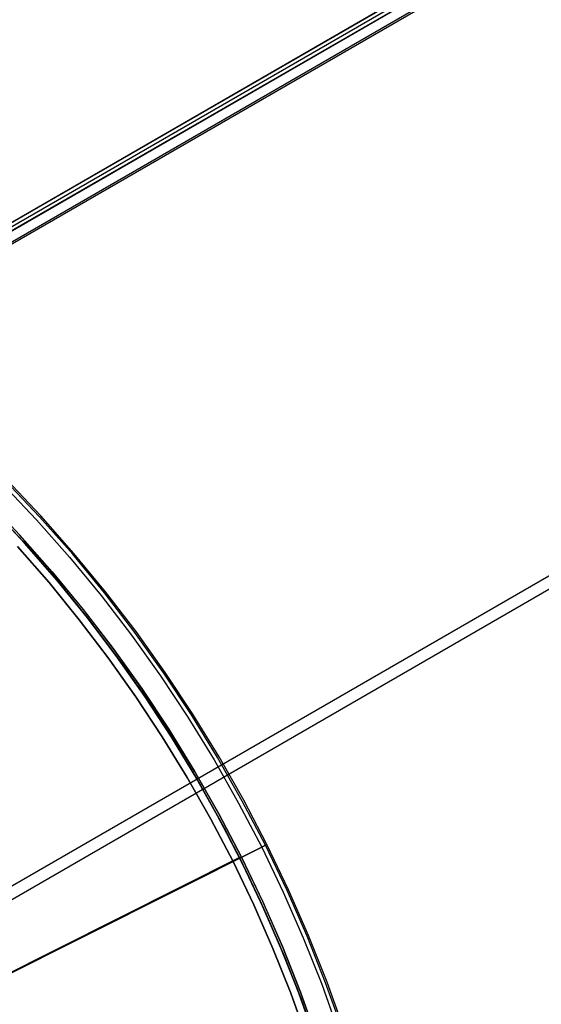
# Model space of a CAD drawing. Header units: millimetres. Extents: x 6239 to 7218, y -13987 to -13139.
# Tile 294 of 296: x 6839 to 6894, y -13406 to -13302. Entities that reach past the tile are written whole.
import ezdxf

# ---------------------------------------------------------------- set-up
doc = ezdxf.new("R2010")
doc.units = ezdxf.units.MM
doc.layers.add('color', color=7, linetype='Continuous')
doc.layers.add('luz', color=7, linetype='Continuous')

msp = doc.modelspace()

# ---------------------------------------------------------------- linework, layer by layer
at = {"color": 7, "true_color": 0xffffff}
for p, q in [((7156.81, -13139.26, 53.66), (6723.8, -13389.26, 53.66)), ((7156.81, -13139.26, 53.66), (6723.8, -13389.26, 53.66)), ((6723.81, -13389.27, 54.48), (7156.81, -13139.27, 54.48)), ((7157, -13139.61, 51.95), (6724, -13389.6, 51.95)), ((7157.18, -13139.91, 54.86), (6724.18, -13389.91, 54.86)), ((7157.18, -13139.91, 54.86), (6724.18, -13389.91, 54.86)), ((7157.2, -13139.95, 50.25), (6724.2, -13389.94, 50.25)), ((7157.2, -13139.95, 50.25), (6724.2, -13389.94, 50.25)), ((6724.68, -13390.79, 49.47), (7157.69, -13140.79, 49.47)), ((7157.8, -13140.99, 49.5), (6724.8, -13390.98, 49.5)), ((7157.8, -13140.99, 49.5), (6724.8, -13390.98, 49.5)), ((7187.14, -13191.81, 68.69), (6788.09, -13422.2, 68.69)), ((7187.76, -13192.88, 63.33), (6788.71, -13423.27, 63.33))]:
    msp.add_line(p, q, dxfattribs=at)
at = {"layer": 'color', "color": 254, "true_color": 0xcad1ee}
for p, q in [((6841.26, -13354.22, -10.91), (6837.64, -13350.39, -10.91)), ((6841.39, -13354.11, -11.46), (6837.76, -13350.27, -11.46)), ((6841.39, -13354.11, -35.8), (6837.76, -13350.27, -35.8)), ((6841.39, -13354.11, -35.8), (6837.76, -13350.27, -35.8)), ((6841.39, -13354.11, -11.46), (6837.76, -13350.27, -11.46)), ((6841.39, -13354.11, -23.63), (6837.76, -13350.27, -23.63)), ((6837.32, -13350.7, -10.54), (6840.94, -13354.52, -10.54)), ((6837.32, -13350.7, -10.54), (6840.94, -13354.52, -10.54)), ((6839.17, -13356.13, -35.8), (6835.61, -13352.37, -35.8)), ((6839.17, -13356.13, -35.8), (6835.61, -13352.37, -35.8)), ((6840.94, -13354.52, -10.54), (6844.42, -13358.46, -10.54)), ((6840.94, -13354.52, -10.54), (6844.42, -13358.46, -10.54)), ((6844.76, -13358.17, -10.91), (6841.26, -13354.22, -10.91)), ((6844.88, -13358.07, -11.46), (6841.39, -13354.11, -11.46)), ((6844.88, -13358.07, -35.8), (6841.39, -13354.11, -35.8)), ((6844.88, -13358.07, -35.8), (6841.39, -13354.11, -35.8)), ((6844.88, -13358.07, -11.46), (6841.39, -13354.11, -11.46)), ((6844.88, -13358.07, -23.63), (6841.39, -13354.11, -23.63)), ((6839.16, -13356.12, -30.6), (6842.59, -13360, -30.6)), ((6839.16, -13356.12, -33.2), (6842.59, -13360, -33.2)), ((6839.16, -13356.12, -30.6), (6842.59, -13360, -30.6)), ((6842.6, -13360.01, -35.8), (6839.17, -13356.13, -35.8)), ((6842.6, -13360.01, -35.8), (6839.17, -13356.13, -35.8)), ((6842.26, -13361.16, -30.6), (6838.93, -13357.36, -30.6)), ((6842.26, -13361.16, -11.27), (6838.93, -13357.36, -11.27)), ((6842.26, -13361.16, -30.6), (6838.93, -13357.36, -30.6)), ((6838.93, -13357.36, -20.93), (6842.26, -13361.16, -20.93)), ((6842.26, -13361.16, -11.27), (6838.93, -13357.36, -11.27)), ((6844.42, -13358.46, -10.54), (6847.76, -13362.52, -10.54)), ((6844.42, -13358.46, -10.54), (6847.76, -13362.52, -10.54)), ((6848.11, -13362.25, -10.91), (6844.76, -13358.17, -10.91)), ((6848.24, -13362.14, -11.46), (6844.88, -13358.07, -11.46)), ((6848.24, -13362.14, -35.8), (6844.88, -13358.07, -35.8)), ((6848.24, -13362.14, -35.8), (6844.88, -13358.07, -35.8)), ((6848.24, -13362.14, -11.46), (6844.88, -13358.07, -11.46)), ((6848.24, -13362.14, -23.63), (6844.88, -13358.07, -23.63)), ((6842.59, -13360, -30.6), (6845.88, -13364, -30.6)), ((6842.59, -13360, -33.2), (6845.88, -13364, -33.2)), ((6842.59, -13360, -30.6), (6845.88, -13364, -30.6)), ((6845.89, -13364.01, -35.8), (6842.6, -13360.01, -35.8)), ((6845.89, -13364.01, -35.8), (6842.6, -13360.01, -35.8)), ((6845.46, -13365.07, -30.6), (6842.26, -13361.16, -30.6)), ((6845.46, -13365.07, -11.27), (6842.26, -13361.16, -11.27)), ((6845.46, -13365.07, -30.6), (6842.26, -13361.16, -30.6)), ((6842.26, -13361.16, -20.93), (6845.46, -13365.07, -20.93)), ((6845.46, -13365.07, -11.27), (6842.26, -13361.16, -11.27)), ((6847.76, -13362.52, -10.54), (6850.97, -13366.7, -10.54)), ((6847.76, -13362.52, -10.54), (6850.97, -13366.7, -10.54)), ((6851.32, -13366.43, -10.91), (6848.11, -13362.25, -10.91)), ((6851.46, -13366.33, -11.46), (6848.24, -13362.14, -11.46)), ((6851.46, -13366.33, -35.8), (6848.24, -13362.14, -35.8)), ((6851.46, -13366.33, -35.8), (6848.24, -13362.14, -35.8)), ((6851.46, -13366.33, -11.46), (6848.24, -13362.14, -11.46)), ((6851.46, -13366.33, -23.63), (6848.24, -13362.14, -23.63)), ((6845.88, -13364, -30.6), (6849.04, -13368.11, -30.6)), ((6845.88, -13364, -33.2), (6849.04, -13368.11, -33.2)), ((6845.88, -13364, -30.6), (6849.04, -13368.11, -30.6)), ((6849.04, -13368.12, -35.8), (6845.89, -13364.01, -35.8)), ((6849.04, -13368.12, -35.8), (6845.89, -13364.01, -35.8)), ((6848.52, -13369.09, -30.6), (6845.46, -13365.07, -30.6)), ((6848.52, -13369.09, -11.27), (6845.46, -13365.07, -11.27)), ((6848.52, -13369.09, -30.6), (6845.46, -13365.07, -30.6)), ((6845.46, -13365.07, -20.93), (6848.52, -13369.09, -20.93)), ((6848.52, -13369.09, -11.27), (6845.46, -13365.07, -11.27)), ((6850.97, -13366.7, -10.54), (6854.02, -13370.98, -10.54)), ((6850.97, -13366.7, -10.54), (6854.02, -13370.98, -10.54)), ((6854.39, -13370.73, -10.91), (6851.32, -13366.43, -10.91)), ((6854.52, -13370.63, -11.46), (6851.46, -13366.33, -11.46)), ((6854.52, -13370.63, -35.8), (6851.46, -13366.33, -35.8)), ((6854.52, -13370.63, -35.8), (6851.46, -13366.33, -35.8)), ((6854.52, -13370.63, -11.46), (6851.46, -13366.33, -11.46)), ((6854.52, -13370.63, -23.63), (6851.46, -13366.33, -23.63)), ((6849.04, -13368.11, -30.6), (6852.05, -13372.32, -30.6)), ((6849.04, -13368.11, -33.2), (6852.05, -13372.32, -33.2)), ((6849.04, -13368.11, -30.6), (6852.05, -13372.32, -30.6)), ((6852.05, -13372.33, -35.8), (6849.04, -13368.12, -35.8)), ((6852.05, -13372.33, -35.8), (6849.04, -13368.12, -35.8)), ((6851.44, -13373.21, -30.6), (6848.52, -13369.09, -30.6)), ((6851.44, -13373.21, -11.27), (6848.52, -13369.09, -11.27)), ((6851.44, -13373.21, -30.6), (6848.52, -13369.09, -30.6)), ((6848.52, -13369.09, -20.93), (6851.44, -13373.21, -20.93)), ((6851.44, -13373.21, -11.27), (6848.52, -13369.09, -11.27)), ((6854.02, -13370.98, -10.54), (6856.93, -13375.36, -10.54)), ((6854.02, -13370.98, -10.54), (6856.93, -13375.36, -10.54)), ((6857.3, -13375.12, -10.91), (6854.39, -13370.73, -10.91)), ((6857.44, -13375.04, -11.46), (6854.52, -13370.63, -11.46)), ((6857.44, -13375.04, -35.8), (6854.52, -13370.63, -35.8)), ((6857.44, -13375.04, -35.8), (6854.52, -13370.63, -35.8)), ((6857.44, -13375.04, -11.46), (6854.52, -13370.63, -11.46)), ((6857.44, -13375.04, -23.63), (6854.52, -13370.63, -23.63)), ((6852.05, -13372.32, -30.6), (6854.91, -13376.64, -30.6)), ((6852.05, -13372.32, -33.2), (6854.91, -13376.64, -33.2)), ((6852.05, -13372.32, -30.6), (6854.91, -13376.64, -30.6)), ((6854.91, -13376.65, -35.8), (6852.05, -13372.33, -35.8)), ((6854.91, -13376.65, -35.8), (6852.05, -13372.33, -35.8)), ((6854.22, -13377.42, -30.6), (6851.44, -13373.21, -30.6)), ((6854.22, -13377.42, -11.27), (6851.44, -13373.21, -11.27)), ((6854.22, -13377.42, -30.6), (6851.44, -13373.21, -30.6)), ((6851.44, -13373.21, -20.93), (6854.22, -13377.42, -20.93)), ((6854.22, -13377.42, -11.27), (6851.44, -13373.21, -11.27)), ((6856.93, -13375.36, -10.54), (6859.68, -13379.85, -10.54)), ((6856.93, -13375.36, -10.54), (6859.68, -13379.85, -10.54)), ((6860.06, -13379.62, -10.91), (6857.3, -13375.12, -10.91)), ((6860.21, -13379.54, -11.46), (6857.44, -13375.04, -11.46)), ((6860.21, -13379.54, -35.8), (6857.44, -13375.04, -35.8)), ((6860.21, -13379.54, -35.8), (6857.44, -13375.04, -35.8)), ((6860.21, -13379.54, -11.46), (6857.44, -13375.04, -11.46)), ((6860.21, -13379.54, -23.63), (6857.44, -13375.04, -23.63)), ((6856.86, -13381.73, -30.6), (6854.22, -13377.42, -30.6)), ((6856.86, -13381.73, -11.27), (6854.22, -13377.42, -11.27)), ((6856.86, -13381.73, -30.6), (6854.22, -13377.42, -30.6)), ((6854.22, -13377.42, -20.93), (6856.86, -13381.73, -20.93)), ((6856.86, -13381.73, -11.27), (6854.22, -13377.42, -11.27)), ((6854.91, -13376.64, -30.6), (6857.62, -13381.06, -30.6)), ((6854.91, -13376.64, -33.2), (6857.62, -13381.06, -33.2)), ((6854.91, -13376.64, -30.6), (6857.62, -13381.06, -30.6)), ((6857.62, -13381.06, -35.8), (6854.91, -13376.65, -35.8)), ((6857.62, -13381.06, -35.8), (6854.91, -13376.65, -35.8)), ((6862.67, -13384.21, -10.91), (6860.06, -13379.62, -10.91)), ((6862.82, -13384.13, -11.46), (6860.21, -13379.54, -11.46)), ((6862.82, -13384.13, -35.8), (6860.21, -13379.54, -35.8)), ((6862.82, -13384.13, -35.8), (6860.21, -13379.54, -35.8)), ((6862.82, -13384.13, -11.46), (6860.21, -13379.54, -11.46)), ((6862.82, -13384.13, -23.63), (6860.21, -13379.54, -23.63)), ((6859.68, -13379.85, -10.54), (6862.28, -13384.42, -10.54)), ((6859.68, -13379.85, -10.54), (6862.28, -13384.42, -10.54)), ((6859.35, -13386.13, -30.6), (6856.86, -13381.73, -30.6)), ((6859.35, -13386.13, -11.27), (6856.86, -13381.73, -11.27)), ((6859.35, -13386.13, -30.6), (6856.86, -13381.73, -30.6)), ((6856.86, -13381.73, -20.93), (6859.35, -13386.13, -20.93)), ((6859.35, -13386.13, -11.27), (6856.86, -13381.73, -11.27)), ((6860.18, -13385.57, -35.8), (6857.62, -13381.06, -35.8)), ((6857.62, -13381.06, -30.6), (6860.18, -13385.56, -30.6)), ((6860.18, -13385.57, -35.8), (6857.62, -13381.06, -35.8)), ((6857.62, -13381.06, -33.2), (6860.18, -13385.56, -33.2)), ((6857.62, -13381.06, -30.6), (6860.18, -13385.56, -30.6)), ((6862.28, -13384.42, -10.54), (6864.72, -13389.08, -10.54)), ((6862.28, -13384.42, -10.54), (6864.72, -13389.08, -10.54)), ((6865.11, -13388.88, -10.91), (6862.67, -13384.21, -10.91)), ((6865.26, -13388.81, -11.46), (6862.82, -13384.13, -11.46)), ((6865.26, -13388.81, -35.8), (6862.82, -13384.13, -35.8)), ((6865.26, -13388.81, -35.8), (6862.82, -13384.13, -35.8)), ((6865.26, -13388.81, -11.46), (6862.82, -13384.13, -11.46)), ((6865.26, -13388.81, -23.63), (6862.82, -13384.13, -23.63)), ((6860.18, -13385.56, -30.6), (6862.58, -13390.15, -30.6)), ((6860.18, -13385.56, -33.2), (6862.58, -13390.15, -33.2)), ((6860.18, -13385.56, -30.6), (6862.58, -13390.15, -30.6)), ((6862.58, -13390.15, -35.8), (6860.18, -13385.57, -35.8)), ((6862.58, -13390.15, -35.8), (6860.18, -13385.57, -35.8)), ((6861.69, -13390.6, -30.6), (6859.35, -13386.13, -30.6)), ((6861.69, -13390.6, -11.27), (6859.35, -13386.13, -11.27)), ((6861.69, -13390.6, -30.6), (6859.35, -13386.13, -30.6)), ((6859.35, -13386.13, -20.93), (6861.69, -13390.6, -20.93)), ((6861.69, -13390.6, -11.27), (6859.35, -13386.13, -11.27)), ((6862.58, -13390.15, -35.8), (6865.26, -13388.81, -35.8)), ((6864.8, -13389.04, -10.59), (6864.77, -13389.05, -10.57)), ((6864.8, -13389.04, -10.59), (6864.77, -13389.05, -10.57)), ((6864.83, -13389.03, -10.6), (6864.8, -13389.04, -10.59)), ((6864.83, -13389.03, -10.6), (6864.8, -13389.04, -10.59)), ((6864.85, -13389.01, -10.62), (6864.83, -13389.03, -10.6)), ((6864.85, -13389.01, -10.62), (6864.83, -13389.03, -10.6)), ((6864.88, -13389, -10.64), (6864.85, -13389.01, -10.62)), ((6864.88, -13389, -10.64), (6864.85, -13389.01, -10.62)), ((6864.91, -13388.99, -10.66), (6864.88, -13389, -10.64)), ((6864.91, -13388.99, -10.66), (6864.88, -13389, -10.64)), ((6864.93, -13388.98, -10.68), (6864.91, -13388.99, -10.66)), ((6864.93, -13388.98, -10.68), (6864.91, -13388.99, -10.66)), ((6864.95, -13388.96, -10.7), (6864.93, -13388.98, -10.68)), ((6864.95, -13388.96, -10.7), (6864.93, -13388.98, -10.68)), ((6864.98, -13388.95, -10.73), (6864.95, -13388.96, -10.7)), ((6864.98, -13388.95, -10.73), (6864.95, -13388.96, -10.7)), ((6865, -13388.94, -10.75), (6864.98, -13388.95, -10.73)), ((6865, -13388.94, -10.75), (6864.98, -13388.95, -10.73)), ((6865.02, -13388.93, -10.78), (6865, -13388.94, -10.75)), ((6865.02, -13388.93, -10.78), (6865, -13388.94, -10.75)), ((6865.04, -13388.92, -10.8), (6865.02, -13388.93, -10.78)), ((6865.04, -13388.92, -10.8), (6865.02, -13388.93, -10.78)), ((6865.06, -13388.91, -10.83), (6865.04, -13388.92, -10.8)), ((6865.06, -13388.91, -10.83), (6865.04, -13388.92, -10.8)), ((6865.08, -13388.9, -10.85), (6865.06, -13388.91, -10.83)), ((6865.08, -13388.9, -10.85), (6865.06, -13388.91, -10.83)), ((6865.1, -13388.89, -10.88), (6865.08, -13388.9, -10.85)), ((6865.1, -13388.89, -10.88), (6865.08, -13388.9, -10.85)), ((6865.11, -13388.88, -10.91), (6865.1, -13388.89, -10.88)), ((6865.11, -13388.88, -10.91), (6865.1, -13388.89, -10.88)), ((6865.13, -13388.88, -10.94), (6865.11, -13388.88, -10.91)), ((6865.13, -13388.88, -10.94), (6865.11, -13388.88, -10.91)), ((6867.4, -13393.64, -10.91), (6865.11, -13388.88, -10.91)), ((6865.15, -13388.87, -10.97), (6865.13, -13388.88, -10.94)), ((6865.15, -13388.87, -10.97), (6865.13, -13388.88, -10.94)), ((6865.16, -13388.86, -11), (6865.15, -13388.87, -10.97)), ((6865.16, -13388.86, -11), (6865.15, -13388.87, -10.97)), ((6865.18, -13388.85, -11.03), (6865.16, -13388.86, -11)), ((6865.18, -13388.85, -11.03), (6865.16, -13388.86, -11)), ((6865.19, -13388.85, -11.06), (6865.18, -13388.85, -11.03)), ((6865.19, -13388.85, -11.06), (6865.18, -13388.85, -11.03)), ((6865.2, -13388.84, -11.09), (6865.19, -13388.85, -11.06)), ((6865.2, -13388.84, -11.09), (6865.19, -13388.85, -11.06)), ((6865.21, -13388.84, -11.12), (6865.2, -13388.84, -11.09)), ((6865.21, -13388.84, -11.12), (6865.2, -13388.84, -11.09)), ((6865.22, -13388.83, -11.16), (6865.21, -13388.84, -11.12)), ((6865.22, -13388.83, -11.16), (6865.21, -13388.84, -11.12)), ((6865.23, -13388.83, -11.19), (6865.22, -13388.83, -11.16)), ((6865.23, -13388.83, -11.19), (6865.22, -13388.83, -11.16)), ((6865.24, -13388.82, -11.22), (6865.23, -13388.83, -11.19)), ((6865.24, -13388.82, -11.22), (6865.23, -13388.83, -11.19)), ((6865.25, -13388.82, -11.29), (6865.24, -13388.82, -11.26)), ((6865.24, -13388.82, -11.26), (6865.24, -13388.82, -11.22)), ((6865.25, -13388.82, -11.29), (6865.24, -13388.82, -11.26)), ((6865.24, -13388.82, -11.26), (6865.24, -13388.82, -11.22)), ((6865.26, -13388.81, -11.36), (6865.25, -13388.81, -11.32)), ((6865.25, -13388.81, -11.32), (6865.25, -13388.82, -11.29)), ((6865.26, -13388.81, -11.36), (6865.25, -13388.81, -11.32)), ((6865.25, -13388.81, -11.32), (6865.25, -13388.82, -11.29)), ((6865.26, -13388.81, -11.46), (6865.26, -13388.81, -11.43)), ((6865.26, -13388.81, -11.43), (6865.26, -13388.81, -11.39)), ((6865.26, -13388.81, -11.39), (6865.26, -13388.81, -11.36)), ((6867.55, -13393.57, -11.46), (6865.26, -13388.81, -11.46)), ((6865.26, -13388.81, -11.46), (6865.26, -13388.81, -35.8)), ((6867.55, -13393.57, -35.8), (6865.26, -13388.81, -35.8)), ((6867.55, -13393.57, -23.63), (6865.26, -13388.81, -23.63)), ((6867.55, -13393.57, -35.8), (6865.26, -13388.81, -35.8)), ((6865.26, -13388.81, -11.46), (6865.26, -13388.81, -35.8)), ((6867.55, -13393.57, -11.46), (6865.26, -13388.81, -11.46)), ((6865.26, -13388.81, -11.46), (6865.26, -13388.81, -11.43)), ((6865.26, -13388.81, -11.43), (6865.26, -13388.81, -11.39)), ((6865.26, -13388.81, -11.39), (6865.26, -13388.81, -11.36)), ((6795.53, -13423.76, 22.45), (6864.72, -13389.08, -10.54)), ((6795.53, -13423.76, 22.45), (6864.72, -13389.08, -10.54)), ((6864.75, -13389.07, -10.55), (6864.72, -13389.08, -10.54)), ((6864.75, -13389.07, -10.55), (6864.72, -13389.08, -10.54)), ((6864.72, -13389.08, -10.54), (6866.99, -13393.83, -10.54)), ((6864.72, -13389.08, -10.54), (6866.99, -13393.83, -10.54)), ((6864.77, -13389.05, -10.57), (6864.75, -13389.07, -10.55)), ((6864.77, -13389.05, -10.57), (6864.75, -13389.07, -10.55)), ((6861.69, -13390.6, -11.27), (6783.1, -13429.99, 26.2)), ((6861.69, -13390.6, -11.27), (6783.1, -13429.99, 26.2)), ((6862.58, -13390.15, -30.6), (6861.69, -13390.6, -30.6)), ((6863.87, -13395.16, -30.6), (6861.69, -13390.6, -30.6)), ((6863.87, -13395.16, -11.27), (6861.69, -13390.6, -11.27)), ((6863.87, -13395.16, -30.6), (6861.69, -13390.6, -30.6)), ((6861.69, -13390.6, -20.93), (6863.87, -13395.16, -20.93)), ((6861.69, -13390.6, -11.27), (6861.69, -13390.6, -30.6)), ((6863.87, -13395.16, -11.27), (6861.69, -13390.6, -11.27)), ((6864.82, -13394.82, -35.8), (6862.58, -13390.15, -35.8)), ((6862.58, -13390.15, -35.8), (6862.58, -13390.15, -30.6)), ((6862.58, -13390.15, -30.6), (6864.82, -13394.83, -30.6)), ((6862.58, -13390.15, -30.6), (6864.82, -13394.83, -30.6)), ((6862.58, -13390.15, -35.8), (6862.58, -13390.15, -30.6)), ((6864.82, -13394.82, -35.8), (6862.58, -13390.15, -35.8)), ((6862.58, -13390.15, -33.2), (6864.82, -13394.83, -33.2)), ((6866.99, -13393.83, -10.54), (6869.11, -13398.64, -10.54)), ((6866.99, -13393.83, -10.54), (6869.11, -13398.64, -10.54)), ((6869.51, -13398.47, -10.91), (6867.4, -13393.64, -10.91)), ((6869.67, -13398.41, -11.46), (6867.55, -13393.57, -11.46)), ((6869.67, -13398.41, -35.8), (6867.55, -13393.57, -35.8)), ((6869.67, -13398.41, -23.63), (6867.55, -13393.57, -23.63)), ((6869.67, -13398.41, -35.8), (6867.55, -13393.57, -35.8)), ((6869.67, -13398.41, -11.46), (6867.55, -13393.57, -11.46)), ((6865.9, -13399.78, -30.6), (6863.87, -13395.16, -30.6)), ((6865.9, -13399.78, -11.27), (6863.87, -13395.16, -11.27)), ((6865.9, -13399.78, -30.6), (6863.87, -13395.16, -30.6)), ((6863.87, -13395.16, -20.93), (6865.9, -13399.78, -20.93)), ((6865.9, -13399.78, -11.27), (6863.87, -13395.16, -11.27)), ((6866.9, -13399.57, -35.8), (6864.82, -13394.82, -35.8)), ((6866.9, -13399.57, -35.8), (6864.82, -13394.82, -35.8)), ((6864.82, -13394.83, -30.6), (6866.9, -13399.57, -30.6)), ((6864.82, -13394.83, -30.6), (6866.9, -13399.57, -30.6)), ((6864.82, -13394.83, -33.2), (6866.9, -13399.57, -33.2)), ((6869.11, -13398.64, -10.54), (6871.05, -13403.53, -10.54)), ((6869.11, -13398.64, -10.54), (6871.05, -13403.53, -10.54)), ((6871.46, -13403.38, -10.91), (6869.51, -13398.47, -10.91)), ((6871.62, -13403.32, -11.46), (6869.67, -13398.41, -11.46)), ((6871.62, -13403.32, -35.8), (6869.67, -13398.41, -35.8)), ((6871.62, -13403.32, -23.63), (6869.67, -13398.41, -23.63)), ((6871.62, -13403.32, -35.8), (6869.67, -13398.41, -35.8)), ((6871.62, -13403.32, -11.46), (6869.67, -13398.41, -11.46)), ((6867.78, -13404.47, -30.6), (6865.9, -13399.78, -30.6)), ((6867.78, -13404.47, -11.27), (6865.9, -13399.78, -11.27)), ((6867.78, -13404.47, -30.6), (6865.9, -13399.78, -30.6)), ((6865.9, -13399.78, -20.93), (6867.78, -13404.47, -20.93)), ((6867.78, -13404.47, -11.27), (6865.9, -13399.78, -11.27)), ((6868.81, -13404.38, -35.8), (6866.9, -13399.57, -35.8)), ((6866.9, -13399.57, -30.6), (6868.81, -13404.39, -30.6)), ((6866.9, -13399.57, -30.6), (6868.81, -13404.39, -30.6)), ((6868.81, -13404.38, -35.8), (6866.9, -13399.57, -35.8)), ((6866.9, -13399.57, -33.2), (6868.81, -13404.39, -33.2)), ((6871.05, -13403.53, -10.54), (6872.82, -13408.49, -10.54)), ((6871.05, -13403.53, -10.54), (6872.82, -13408.49, -10.54)), ((6873.24, -13408.34, -10.91), (6871.46, -13403.38, -10.91)), ((6873.4, -13408.29, -11.46), (6871.62, -13403.32, -11.46)), ((6873.4, -13408.29, -35.8), (6871.62, -13403.32, -35.8)), ((6873.4, -13408.29, -23.63), (6871.62, -13403.32, -23.63)), ((6873.4, -13408.29, -35.8), (6871.62, -13403.32, -35.8)), ((6873.4, -13408.29, -11.46), (6871.62, -13403.32, -11.46)), ((6869.49, -13409.22, -30.6), (6867.78, -13404.47, -30.6)), ((6869.49, -13409.22, -11.27), (6867.78, -13404.47, -11.27)), ((6869.49, -13409.22, -30.6), (6867.78, -13404.47, -30.6)), ((6867.78, -13404.47, -20.93), (6869.49, -13409.22, -20.93)), ((6869.49, -13409.22, -11.27), (6867.78, -13404.47, -11.27)), ((6870.56, -13409.25, -35.8), (6868.81, -13404.38, -35.8)), ((6870.56, -13409.25, -35.8), (6868.81, -13404.38, -35.8)), ((6868.81, -13404.39, -30.6), (6870.56, -13409.26, -30.6)), ((6868.81, -13404.39, -30.6), (6870.56, -13409.26, -30.6)), ((6868.81, -13404.39, -33.2), (6870.56, -13409.26, -33.2))]:
    msp.add_line(p, q, dxfattribs=at)
at = {"layer": 'luz', "color": 254, "true_color": 0xcad1ee}
for p, q in [((6836.05, -13353.11, -31.05), (6839.52, -13356.81, -31.05)), ((6839.52, -13356.81, -31.8), (6836.05, -13353.11, -31.8)), ((6839.72, -13357.04, -32.55), (6836.22, -13353.29, -32.55)), ((6836.22, -13353.29, -32.55), (6839.72, -13357.04, -32.55)), ((6837.11, -13354.21, -34.05), (6840.54, -13357.95, -34.05)), ((6837.11, -13354.21, -33.3), (6840.54, -13357.95, -33.3)), ((6839.52, -13356.81, -31.05), (6842.86, -13360.63, -31.05)), ((6842.86, -13360.63, -31.8), (6839.52, -13356.81, -31.8)), ((6843.1, -13360.91, -32.55), (6839.72, -13357.04, -32.55)), ((6839.72, -13357.04, -32.55), (6843.1, -13360.91, -32.55)), ((6840.54, -13357.95, -34.05), (6843.84, -13361.8, -34.05)), ((6840.54, -13357.95, -33.3), (6843.84, -13361.8, -33.3)), ((6842.86, -13360.63, -31.05), (6846.07, -13364.56, -31.05)), ((6846.07, -13364.56, -31.8), (6842.86, -13360.63, -31.8)), ((6846.33, -13364.89, -32.55), (6843.1, -13360.91, -32.55)), ((6843.1, -13360.91, -32.55), (6846.33, -13364.89, -32.55)), ((6843.84, -13361.8, -34.05), (6847, -13365.75, -34.05)), ((6843.84, -13361.8, -33.3), (6847, -13365.75, -33.3)), ((6846.07, -13364.56, -31.05), (6849.14, -13368.59, -31.05)), ((6849.14, -13368.59, -31.8), (6846.07, -13364.56, -31.8)), ((6849.43, -13368.98, -32.55), (6846.33, -13364.89, -32.55)), ((6846.33, -13364.89, -32.55), (6849.43, -13368.98, -32.55)), ((6847, -13365.75, -34.05), (6850.04, -13369.82, -34.05)), ((6847, -13365.75, -33.3), (6850.04, -13369.82, -33.3)), ((6849.14, -13368.59, -31.05), (6852.08, -13372.72, -31.05)), ((6852.08, -13372.72, -31.8), (6849.14, -13368.59, -31.8)), ((6852.39, -13373.18, -32.55), (6849.43, -13368.98, -32.55)), ((6849.43, -13368.98, -32.55), (6852.39, -13373.18, -32.55)), ((6850.04, -13369.82, -34.05), (6852.93, -13373.98, -34.05)), ((6850.04, -13369.82, -33.3), (6852.93, -13373.98, -33.3)), ((6852.08, -13372.72, -31.05), (6854.87, -13376.95, -31.05)), ((6854.87, -13376.95, -31.8), (6852.08, -13372.72, -31.8)), ((6855.2, -13377.47, -32.55), (6852.39, -13373.18, -32.55)), ((6852.39, -13373.18, -32.55), (6855.2, -13377.47, -32.55)), ((6852.93, -13373.98, -34.05), (6855.68, -13378.24, -34.05)), ((6852.93, -13373.98, -33.3), (6855.68, -13378.24, -33.3)), ((6854.87, -13376.95, -31.05), (6857.52, -13381.28, -31.05)), ((6857.52, -13381.28, -31.8), (6854.87, -13376.95, -31.8)), ((6857.86, -13381.86, -32.55), (6855.2, -13377.47, -32.55)), ((6855.2, -13377.47, -32.55), (6857.86, -13381.86, -32.55)), ((6855.68, -13378.24, -34.05), (6858.29, -13382.59, -34.05)), ((6855.68, -13378.24, -33.3), (6858.29, -13382.59, -33.3)), ((6857.52, -13381.28, -31.05), (6860.02, -13385.69, -31.05)), ((6860.02, -13385.69, -31.8), (6857.52, -13381.28, -31.8)), ((6860.37, -13386.33, -32.55), (6857.86, -13381.86, -32.55)), ((6857.86, -13381.86, -32.55), (6860.37, -13386.33, -32.55)), ((6858.29, -13382.59, -34.05), (6860.74, -13387.03, -34.05)), ((6858.29, -13382.59, -33.3), (6860.74, -13387.03, -33.3)), ((6860.02, -13385.69, -31.05), (6862.37, -13390.18, -31.05)), ((6862.37, -13390.18, -31.8), (6860.02, -13385.69, -31.8)), ((6862.72, -13390.89, -32.55), (6860.37, -13386.33, -32.55)), ((6860.37, -13386.33, -32.55), (6862.72, -13390.89, -32.55)), ((6860.74, -13387.03, -34.05), (6863.05, -13391.54, -34.05)), ((6860.74, -13387.03, -33.3), (6863.05, -13391.54, -33.3)), ((6594.59, -13524.54, -31.05), (6862.37, -13390.18, -31.05)), ((6862.37, -13390.18, -32.55), (6594.59, -13524.54, -32.55)), ((6862.37, -13390.18, -31.05), (6864.57, -13394.75, -31.05)), ((6864.57, -13394.75, -31.8), (6862.37, -13390.18, -31.8)), ((6862.37, -13390.18, -32.55), (6862.37, -13390.18, -31.05)), ((6864.92, -13395.53, -32.55), (6862.72, -13390.89, -32.55)), ((6862.72, -13390.89, -32.55), (6864.92, -13395.53, -32.55)), ((6863.05, -13391.54, -34.05), (6865.2, -13396.14, -34.05)), ((6863.05, -13391.54, -33.3), (6865.2, -13396.14, -33.3)), ((6864.57, -13394.75, -31.05), (6866.61, -13399.39, -31.05)), ((6866.61, -13399.39, -31.8), (6864.57, -13394.75, -31.8)), ((6866.96, -13400.24, -32.55), (6864.92, -13395.53, -32.55)), ((6864.92, -13395.53, -32.55), (6866.96, -13400.24, -32.55)), ((6865.2, -13396.14, -34.05), (6867.19, -13400.8, -34.05)), ((6865.2, -13396.14, -33.3), (6867.19, -13400.8, -33.3)), ((6866.61, -13399.39, -31.05), (6868.49, -13404.1, -31.05)), ((6868.49, -13404.1, -31.8), (6866.61, -13399.39, -31.8)), ((6868.83, -13405.01, -32.55), (6866.96, -13400.24, -32.55)), ((6866.96, -13400.24, -32.55), (6868.83, -13405.01, -32.55)), ((6867.19, -13400.8, -34.05), (6869.03, -13405.53, -34.05)), ((6867.19, -13400.8, -33.3), (6869.03, -13405.53, -33.3)), ((6868.49, -13404.1, -31.05), (6870.21, -13408.87, -31.05)), ((6870.21, -13408.87, -31.8), (6868.49, -13404.1, -31.8)), ((6870.55, -13409.85, -32.55), (6868.83, -13405.01, -32.55)), ((6868.83, -13405.01, -32.55), (6870.55, -13409.85, -32.55)), ((6869.03, -13405.53, -34.05), (6870.7, -13410.31, -34.05)), ((6869.03, -13405.53, -33.3), (6870.7, -13410.31, -33.3))]:
    msp.add_line(p, q, dxfattribs=at)

doc.saveas('drawing.dxf')
